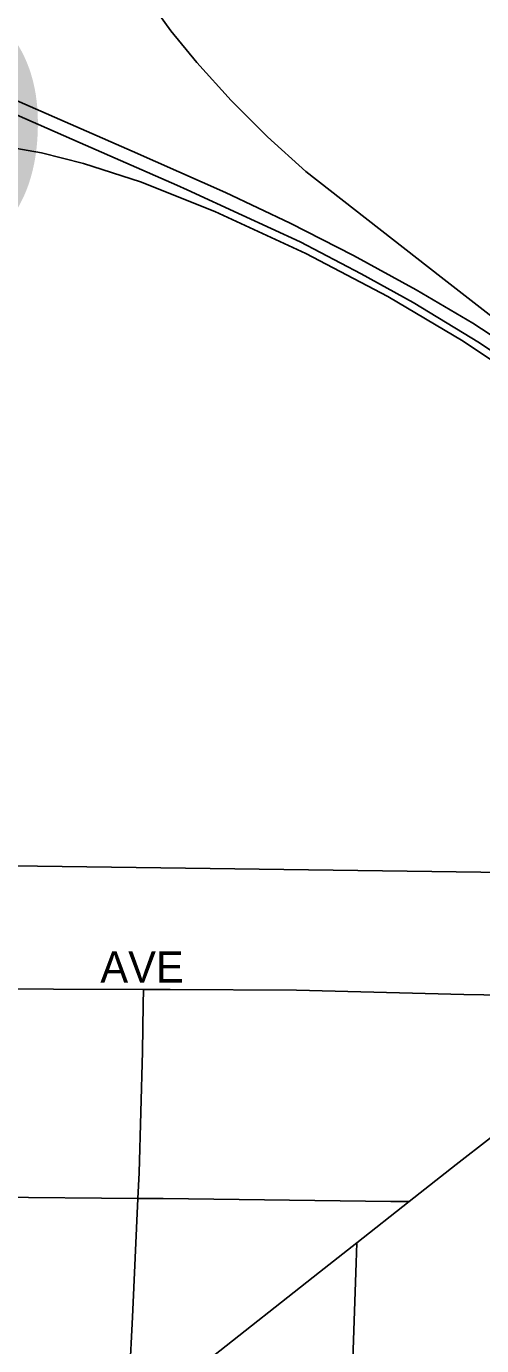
# Model space of a CAD drawing. Extents: x 0 to 68, y 0 to 52.9.
# Drawn here: x 42.6892 to 42.8352, y 37.2725 to 37.6954 of the extents above; entities that cross this region are included whole.
import ezdxf

# ---------------------------------------------------------------- set-up
doc = ezdxf.new("R2010")
doc.units = 0
for name, color, linetype in [('Default', 7, 'Continuous'), ('GM_X_State_Route', 7, 'Continuous'), ('GM_X_State_Shield', 7, 'Continuous')]:
    doc.layers.add(name, color=color, linetype=linetype)

msp = doc.modelspace()

# ---------------------------------------------------------------- linework, layer by layer
at = {"layer": 'Default'}
for points in [[(42.258061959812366, 38.48584365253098), (42.87499274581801, 38.477513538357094), (42.858751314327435, 37.42388887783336), (42.258061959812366, 37.43200781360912)], [(42.822255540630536, 37.61503219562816), (42.77877959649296, 37.648911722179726), (42.766548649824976, 37.659955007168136), (42.75490169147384, 37.671608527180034), (42.74380591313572, 37.68380010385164), (42.735492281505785, 37.69402974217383), (42.727841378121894, 37.70475806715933), (42.720820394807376, 37.715912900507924), (42.715958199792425, 37.7245152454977), (42.71158156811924, 37.73337349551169), (42.70643722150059, 37.745499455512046), (42.70377318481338, 37.75187083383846), (42.70139786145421, 37.7583865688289), (42.698504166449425, 37.767572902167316), (42.69586637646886, 37.777848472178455), (42.69348449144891, 37.78981695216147), (42.69170627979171, 37.802789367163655), (42.69034145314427, 37.8158995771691), (42.6895212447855, 37.8290557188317), (42.68916691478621, 37.845532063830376), (42.68956717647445, 37.861319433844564), (42.68962623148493, 37.870381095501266), (42.69052517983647, 37.89780886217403)], [(42.892519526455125, 37.558682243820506), (42.875052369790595, 37.57116253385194), (42.857427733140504, 37.583911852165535), (42.832375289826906, 37.60021759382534), (42.814271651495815, 37.61092623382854), (42.79417982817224, 37.62194327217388), (42.773759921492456, 37.632356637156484), (42.75307098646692, 37.64220569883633), (42.72313666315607, 37.65545370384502), (42.63604366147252, 37.693491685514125)], [(42.6836288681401, 37.656739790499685), (42.693976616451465, 37.6548828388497), (42.70751333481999, 37.6514379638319), (42.72582694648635, 37.64561120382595), (42.74960642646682, 37.63601804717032), (42.7787927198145, 37.622599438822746), (42.805183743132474, 37.60876088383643), (42.829337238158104, 37.594443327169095), (42.84839887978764, 37.5818252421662), (42.870452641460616, 37.56557199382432), (42.884428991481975, 37.55506676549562), (42.8854263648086, 37.554463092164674), (42.88628594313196, 37.55423343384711), (42.887224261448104, 37.55411532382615), (42.88825444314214, 37.55411532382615), (42.88923213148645, 37.55423343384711)], [(42.892519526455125, 37.558682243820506), (42.89254577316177, 37.55936465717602), (42.892512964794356, 37.55990271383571), (42.892440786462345, 37.5603685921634), (42.89230299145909, 37.560827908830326), (42.89211926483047, 37.561208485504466), (42.891797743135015, 37.56160218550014), (42.89130561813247, 37.56200244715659), (42.890925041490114, 37.56230428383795), (42.890190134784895, 37.56288171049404), (42.888280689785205, 37.564259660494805), (42.88633843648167, 37.56573603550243), (42.88313634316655, 37.568249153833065), (42.88158778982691, 37.56946962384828), (42.87360224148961, 37.575421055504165), (42.857408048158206, 37.58763887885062), (42.822255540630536, 37.61503219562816)], [(42.598182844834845, 37.38630069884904), (42.61887834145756, 37.38630726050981), (42.64008564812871, 37.386963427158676), (42.72675214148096, 37.386628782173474)], [(42.724960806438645, 37.31968665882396), (42.7253020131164, 37.32781656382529), (42.72646998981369, 37.36679286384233), (42.726686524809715, 37.381851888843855), (42.72675214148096, 37.386628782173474)], [(42.72675214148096, 37.386628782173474), (42.73527574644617, 37.38659597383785), (42.77582028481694, 37.38639256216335), (42.829494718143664, 37.38504085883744), (42.87482271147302, 37.384299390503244), (42.889205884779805, 37.38309204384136)], [(42.81198819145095, 37.31864335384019), (42.827086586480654, 37.33052653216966), (42.86011801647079, 37.35613671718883)], [(42.59650961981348, 37.32063810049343), (42.63134550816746, 37.320460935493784), (42.724960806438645, 37.31968665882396)], [(42.72457366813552, 37.249608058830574), (42.72386500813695, 37.251642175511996), (42.722998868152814, 37.25475240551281), (42.722795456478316, 37.255900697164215), (42.722532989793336, 37.257423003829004), (42.722441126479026, 37.25889281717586), (42.722349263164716, 37.260861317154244), (42.722263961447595, 37.26276420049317), (42.72323508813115, 37.281563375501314), (42.724960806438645, 37.31968665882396)], [(42.724960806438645, 37.31968665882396), (42.73309727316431, 37.31961448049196), (42.80610237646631, 37.318715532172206), (42.81198819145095, 37.31864335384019)], [(42.79521657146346, 37.30545440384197), (42.81198819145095, 37.31864335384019)], [(42.72457366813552, 37.249608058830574), (42.747139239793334, 37.26761983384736), (42.78324152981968, 37.296025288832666), (42.79521657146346, 37.30545440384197)], [(42.78617459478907, 37.121576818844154), (42.78759847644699, 37.122830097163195), (42.78842524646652, 37.124247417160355), (42.78900923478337, 37.12541539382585), (42.789343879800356, 37.12658337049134), (42.789593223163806, 37.12799412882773), (42.78975726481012, 37.12941144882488), (42.78984256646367, 37.13107811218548), (42.79000660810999, 37.13441143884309), (42.79191605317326, 37.202167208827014), (42.79195542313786, 37.2087485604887), (42.79253284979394, 37.227613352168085), (42.79499347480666, 37.29897147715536), (42.79521657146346, 37.30545440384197)]]:
    msp.add_lwpolyline(points, dxfattribs=at)
at = {"layer": 'GM_X_State_Route'}
for points in [[(42.60984008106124, 37.70057699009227), (42.61489540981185, 37.698353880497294), (42.620971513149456, 37.69555861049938), (42.70643991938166, 37.65808970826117)], [(42.70643991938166, 37.65808970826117), (42.737388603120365, 37.64452196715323), (42.740735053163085, 37.643058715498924), (42.75840562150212, 37.63488287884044), (42.77702763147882, 37.62631334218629), (42.796561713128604, 37.616044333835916), (42.813293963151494, 37.60688424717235), (42.83453407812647, 37.593984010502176), (42.85296579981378, 37.5816940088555), (42.8713975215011, 37.56836070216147), (42.88923213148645, 37.55423343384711)]]:
    msp.add_lwpolyline(points, dxfattribs=at)

# ---------------------------------------------------------------- texts
at = {"layer": 'Default'}
msp.add_text('AVE', height=0.01, rotation=1e-05, dxfattribs=at).set_placement((42.712897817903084, 37.38886159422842))
at = {"layer": 'GM_X_State_Shield'}
msp.add_text('15', height=0.13921902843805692, dxfattribs=at).set_placement((42.493604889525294, 37.619038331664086))

doc.saveas('drawing.dxf')
